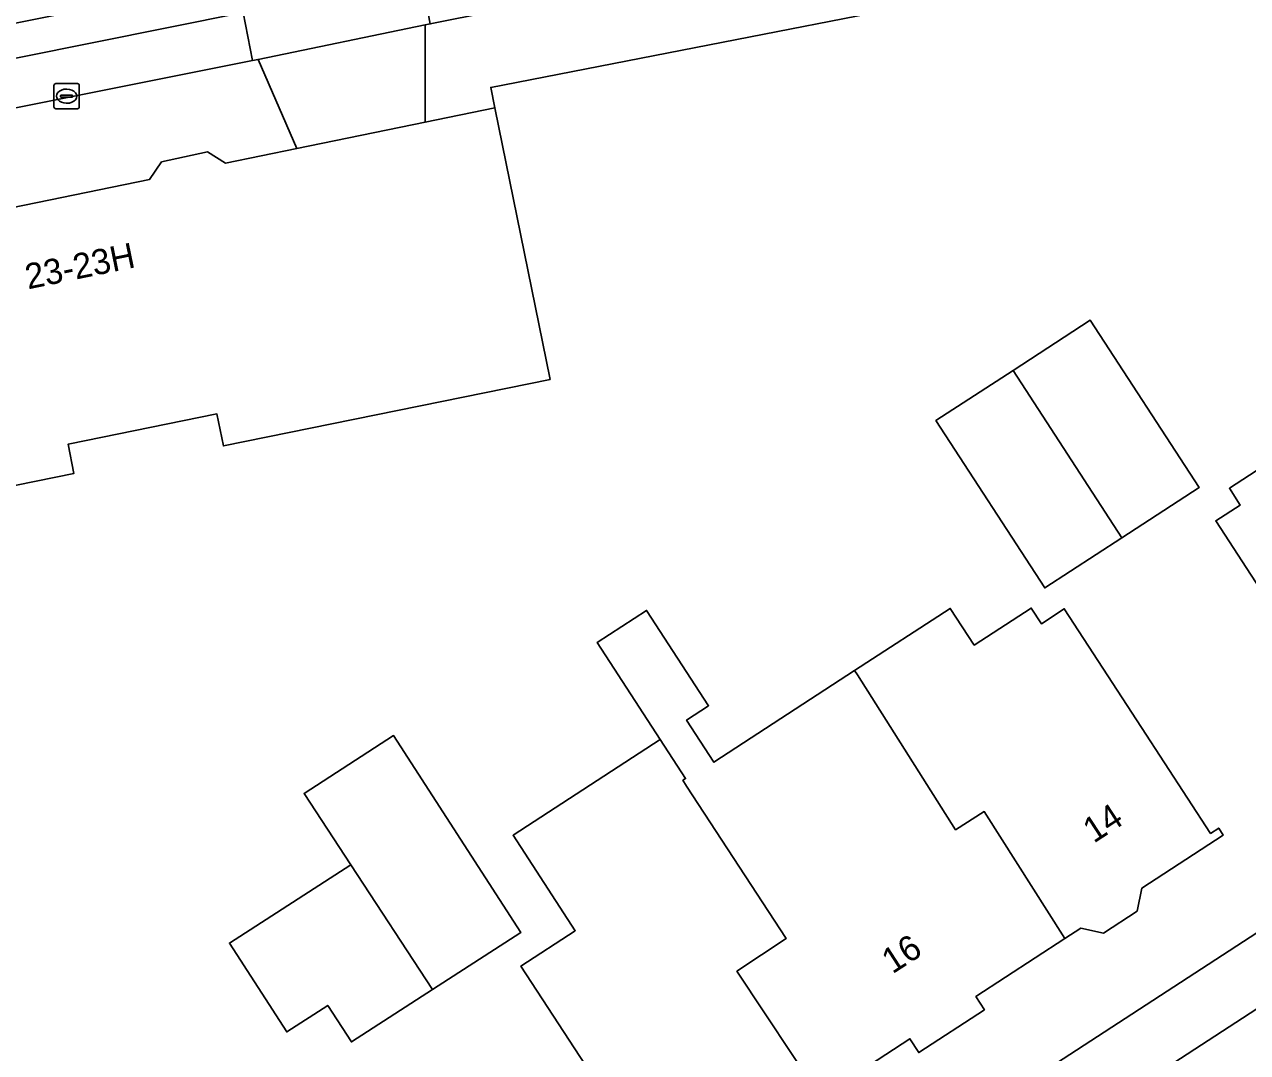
# Model space of a CAD drawing. Extents: x 161772 to 163126, y 383092 to 383917.
# Drawn here: x 162519.41 to 162567.8, y 383805.66 to 383846.33 of the extents above; entities that cross this region are included whole.
import ezdxf

# ---------------------------------------------------------------- set-up
doc = ezdxf.new("R2010")
doc.units = 0
for name, color, linetype in [('IMGEO_Erf', 7, 'Continuous'), ('IMGEO_Kolk', 7, 'Continuous'), ('IMGEO_Pand', 7, 'Continuous'), ('IMGEO_Pand_nummerreeks', 7, 'Continuous'), ('IMGEO_Parkeervlak_open', 7, 'Continuous'), ('IMGEO_Rijbaan_lokaal_open', 7, 'Continuous'), ('IMGEO_Voetpad_open', 7, 'Continuous')]:
    doc.layers.add(name, color=color, linetype=linetype)

msp = doc.modelspace()

# ---------------------------------------------------------------- linework, layer by layer
at = {"layer": 'IMGEO_Erf'}
for points in [[(162500, 383758.845), (162524.165, 383781.36), (162526.981, 383783.6), (162600.597, 383831.494), (162597.386, 383836.475), (162592.767, 383843.642), (162589.382, 383841.361), (162588.269, 383843.013), (162587.985, 383843.434), (162584.552, 383848.528), (162588.098, 383850.9), (162586.529, 383853.365), (162570.317, 383850.139), (162569.956, 383850.149), (162563.142, 383848.785), (162537.859, 383843.842), (162538.012, 383843.034), (162540.202, 383832.291), (162527.278, 383829.657), (162527.021, 383830.922), (162521.133, 383829.722), (162521.368, 383828.571), (162510.006, 383826.255)], [(162569.347, 383822.389), (162566.544, 383826.696), (162567.513, 383827.315), (162567.079, 383827.982), (162569.457, 383829.53)], [(162542.025, 383804.509), (162539.052, 383809.076), (162541.201, 383810.475), (162538.742, 383814.253), (162544.56, 383818.04), (162542.064, 383821.874), (162544.02, 383823.148), (162546.475, 383819.376), (162545.604, 383818.809), (162546.687, 383817.145), (162552.253, 383820.767), (162556.038, 383823.231), (162556.984, 383821.778), (162559.239, 383823.245), (162559.642, 383822.625), (162560.55, 383823.217), (162563.607, 383818.521), (162566.334, 383814.33), (162566.657, 383814.54), (162566.84, 383814.259), (162563.618, 383812.163), (162563.426, 383811.252), (162562.095, 383810.386), (162561.207, 383810.574), (162560.576, 383810.164), (162557.051, 383807.869), (162557.39, 383807.348), (162554.793, 383805.658), (162554.439, 383806.202), (162550.898, 383803.897)]]:
    msp.add_lwpolyline(points, dxfattribs=at)
for points in [[(162561.573, 383834.631), (162565.879, 383828.007), (162562.826, 383826.022), (162559.774, 383824.038), (162555.468, 383830.662), (162558.52, 383832.646)], [(162532.318, 383813.09), (162530.473, 383815.911), (162534.011, 383818.197), (162539.044, 383810.405), (162535.55, 383808.148), (162532.341, 383806.075), (162531.405, 383807.523), (162529.783, 383806.474), (162527.514, 383809.986)]]:
    msp.add_lwpolyline(points, close=True, dxfattribs=at)
at = {"layer": 'IMGEO_Kolk'}
for p, q in [((162520.575, 383843.07), (162520.575, 383843.922)), ((162520.65, 383843.996), (162521.502, 383843.996)), ((162520.877, 383843.539), (162521.275, 383843.539)), ((162521.063, 383843.776), (162521.088, 383843.776)), ((162521.576, 383843.922), (162521.576, 383843.07)), ((162520.834, 383843.49), (162520.834, 383843.502)), ((162521.272, 383843.453), (162520.874, 383843.453)), ((162521.086, 383843.216), (162521.061, 383843.216)), ((162521.318, 383843.502), (162521.318, 383843.49)), ((162521.502, 383842.996), (162520.65, 383842.996))]:
    msp.add_line(p, q, dxfattribs=at)
for points in [[(162520.575, 383843.07), (162520.575, 383843.922)], [(162520.65, 383843.996), (162521.502, 383843.996)], [(162521.576, 383843.922), (162521.576, 383843.07)], [(162521.502, 383842.996), (162520.65, 383842.996)]]:
    msp.add_lwpolyline(points, dxfattribs=at)
for centre, radius, start, end in [((162520.652, 383843.92), 0.0765, 91.552, 178.448), ((162520.652, 383843.92), 0.0765, 91.552, 178.448), ((162520.874, 383843.499), 0.0403, 85.8775, 175.7526), ((162521.279, 383843.501), 0.0386, 1.7309, 96.639), ((162521.5, 383843.92), 0.0765, 1.552, 88.448), ((162521.5, 383843.92), 0.0765, 1.552, 88.448), ((162520.652, 383843.072), 0.0765, 181.552, 268.448), ((162520.652, 383843.072), 0.0765, 181.552, 268.448), ((162520.871, 383843.489), 0.0366, 178.938, 274.7102), ((162521.275, 383843.496), 0.043, 264.8664, 352.4533), ((162521.5, 383843.072), 0.0765, 271.552, 358.448), ((162521.5, 383843.072), 0.0765, 271.552, 358.448)]:
    msp.add_arc(centre, radius, start, end, dxfattribs=at)
for centre, major_axis, ratio, start_param, end_param in [((162521.062, 383843.496), (-0.387, 0.002), 0.722429, 4.712389, 7.853982), ((162521.087, 383843.496), (-0.39, 0.002), 0.717154, 1.570796, 4.712389)]:
    msp.add_ellipse(centre, major_axis=major_axis, ratio=ratio, start_param=start_param, end_param=end_param, dxfattribs=at)
at = {"layer": 'IMGEO_Pand'}
for points in [[(162538.012, 383843.034), (162535.264, 383842.469), (162530.185, 383841.426), (162527.357, 383840.845), (162526.644, 383841.293), (162524.835, 383840.898), (162524.36, 383840.204), (162518.889, 383839.077), (162518.176, 383839.527), (162516.361, 383839.162), (162515.887, 383838.462), (162505.224, 383836.271), (162505.722, 383833.99), (162506.028, 383832.442), (162506.214, 383831.554), (162510.006, 383826.255), (162521.368, 383828.571), (162521.133, 383829.722), (162527.021, 383830.922), (162527.278, 383829.657), (162540.202, 383832.291)], [(162558.52, 383832.646), (162562.826, 383826.022), (162565.879, 383828.007), (162561.573, 383834.631)], [(162579.33, 383822.414), (162572.216, 383833.472), (162568.476, 383831.038), (162569.457, 383829.53), (162567.079, 383827.982), (162567.513, 383827.315), (162566.544, 383826.696), (162569.347, 383822.389), (162572.075, 383818.199), (162571.805, 383818.023), (162572.022, 383817.69), (162576.24, 383820.436), (162577.251, 383820.222), (162578.523, 383821.05), (162578.729, 383822.023)], [(162558.52, 383832.646), (162555.468, 383830.662), (162559.774, 383824.038), (162562.826, 383826.022)], [(162560.576, 383810.164), (162561.207, 383810.574), (162562.095, 383810.386), (162563.426, 383811.252), (162563.618, 383812.163), (162566.84, 383814.259), (162566.657, 383814.54), (162566.334, 383814.33), (162563.607, 383818.521), (162560.55, 383823.217), (162559.642, 383822.625), (162559.239, 383823.245), (162556.984, 383821.778), (162556.038, 383823.231), (162552.253, 383820.767), (162552.365, 383820.595), (162556.251, 383814.475), (162557.383, 383815.193)], [(162552.365, 383820.595), (162552.253, 383820.767), (162546.687, 383817.145), (162545.604, 383818.809), (162546.475, 383819.376), (162544.02, 383823.148), (162542.064, 383821.874), (162544.56, 383818.04), (162545.565, 383816.496), (162545.461, 383816.428), (162545.606, 383816.202), (162549.55, 383810.174), (162547.594, 383808.875), (162550.898, 383803.897), (162554.439, 383806.202), (162554.793, 383805.658), (162557.39, 383807.348), (162557.051, 383807.869), (162560.576, 383810.164), (162557.383, 383815.193), (162556.251, 383814.475)], [(162534.011, 383818.197), (162530.473, 383815.911), (162532.318, 383813.09), (162535.55, 383808.148), (162539.044, 383810.405)], [(162547.594, 383808.875), (162549.55, 383810.174), (162545.606, 383816.202), (162545.461, 383816.428), (162545.565, 383816.496), (162544.56, 383818.04), (162538.742, 383814.253), (162541.201, 383810.475), (162539.052, 383809.076), (162542.025, 383804.509), (162544.753, 383800.318), (162544.474, 383800.136), (162544.663, 383799.846), (162547.845, 383801.917), (162548.766, 383801.722), (162550.062, 383802.566), (162550.255, 383803.479), (162550.898, 383803.897)], [(162532.318, 383813.09), (162527.514, 383809.986), (162529.783, 383806.474), (162531.405, 383807.523), (162532.341, 383806.075), (162535.55, 383808.148)]]:
    msp.add_lwpolyline(points, close=True, dxfattribs=at)
at = {"layer": 'IMGEO_Parkeervlak_open'}
msp.add_lwpolyline([(162520.255, 383843.267), (162528.429, 383844.904), (162528.066, 383846.808), (162492.728, 383839.707), (162493.08, 383837.855), (162500, 383839.231), (162504.509, 383840.129), (162512.529, 383841.727)], close=True, dxfattribs=at)
at = {"layer": 'IMGEO_Rijbaan_lokaal_open'}
for points in [[(162607.293, 383864.045), (162511.583, 383844.891), (162459.434, 383834.44), (162459.655, 383833.061), (162476.795, 383836.505), (162477.139, 383834.684), (162478.477, 383834.95), (162485.047, 383836.257), (162493.08, 383837.855), (162492.728, 383839.707), (162528.066, 383846.808), (162528.429, 383844.904), (162528.651, 383844.949), (162535.261, 383846.313), (162535.463, 383846.353), (162535.108, 383848.223), (162550.091, 383850.909), (162550.374, 383849.334), (162580.448, 383855.288), (162580.138, 383856.807), (162599.896, 383860.83), (162600.248, 383859.208), (162602.933, 383859.74)], [(162609.981, 383834.617), (162609.711, 383834.441), (162601.586, 383829.152), (162598.444, 383827.106), (162575.475, 383812.152), (162571.181, 383809.357), (162548.117, 383794.341), (162542.986, 383791.001), (162530.647, 383782.968), (162528.319, 383781.319), (162525.197, 383778.738), (162500, 383755.267), (162496.21, 383751.744), (162489.708, 383743.589), (162481.896, 383729.841), (162480.272, 383727.03), (162464.126, 383699.08), (162460.904, 383693.54), (162457.996, 383688.451), (162457.133, 383686.988), (162445.213, 383666.791), (162448.218, 383665.055), (162449.187, 383666.751)]]:
    msp.add_lwpolyline(points, dxfattribs=at)
at = {"layer": 'IMGEO_Voetpad_open'}
for points in [[(162602.933, 383859.74), (162600.248, 383859.208), (162580.448, 383855.288), (162550.374, 383849.334), (162535.463, 383846.353), (162535.261, 383846.313), (162535.264, 383842.469), (162538.012, 383843.034), (162537.859, 383843.842), (162563.142, 383848.785), (162569.956, 383850.149), (162570.317, 383850.139), (162586.529, 383853.365), (162590.482, 383854.168), (162598.23, 383855.743), (162604.303, 383856.977), (162607.333, 383857.297)], [(162611.151, 383837.971), (162607.333, 383857.297), (162604.303, 383856.977), (162607.494, 383841.076), (162608.398, 383836.57), (162605.97, 383834.99), (162604.083, 383833.762), (162600.597, 383831.494), (162526.981, 383783.6), (162524.165, 383781.36), (162500, 383758.845), (162496.241, 383755.343), (162491.894, 383752.458)], [(162518.889, 383839.077), (162524.36, 383840.204), (162524.835, 383840.898), (162526.644, 383841.293), (162527.357, 383840.845), (162530.185, 383841.426), (162528.651, 383844.949), (162528.429, 383844.904), (162520.255, 383843.267), (162512.529, 383841.727)], [(162496.21, 383751.744), (162500, 383755.267), (162525.197, 383778.738), (162524.885, 383779.128), (162527.999, 383781.702), (162528.319, 383781.319), (162530.647, 383782.968), (162542.986, 383791.001), (162542.709, 383791.43), (162547.857, 383794.743), (162548.117, 383794.341), (162571.181, 383809.357)]]:
    msp.add_lwpolyline(points, dxfattribs=at)
msp.add_lwpolyline([(162535.264, 383842.469), (162535.261, 383846.313), (162528.651, 383844.949), (162530.185, 383841.426)], close=True, dxfattribs=at)

# ---------------------------------------------------------------- texts
at = {"layer": 'IMGEO_Pand_nummerreeks'}
for s, rotation, p in [('23-23H', 11.6081, (162519.549, 383835.85)), ('14', 33.1785, (162561.714, 383813.917)), ('16', 32.9222, (162553.75, 383808.746))]:
    msp.add_text(s, height=1, rotation=rotation, dxfattribs=at).set_placement(p)

doc.saveas('drawing.dxf')
